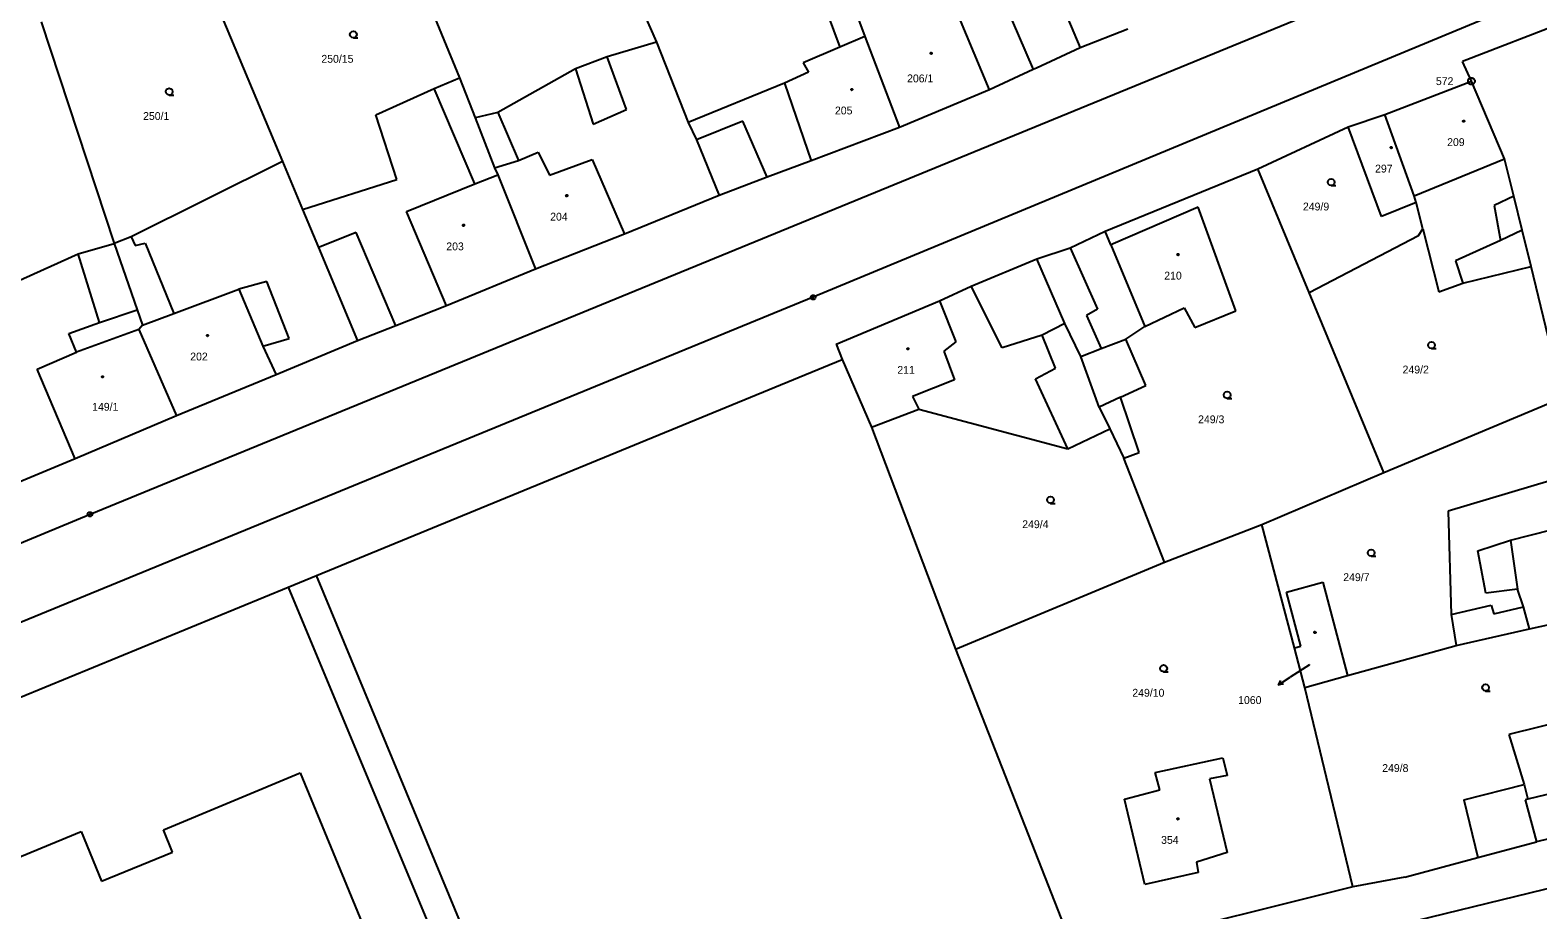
# Model space of a CAD drawing. Extents: x -757994 to -755874, y -1047691 to -1046119.
# Drawn here: x -757748.9 to -757585.5, y -1047356.3 to -1047260.9 of the extents above; entities that cross this region are included whole.
import ezdxf

# ---------------------------------------------------------------- set-up
doc = ezdxf.new("R2010")
doc.units = 0
doc.layers.add('katastrální mapa', color=7, linetype='Continuous')

msp = doc.modelspace()

# ---------------------------------------------------------------- linework, layer by layer
at = {"layer": 'katastrální mapa'}
for p, q in [((-757519.86, -1047230.03), (-757664.06, -1047289.86)), ((-757689.48, -1047243.04), (-757681.05, -1047262.2)), ((-757709.66, -1047248.45), (-757702.41, -1047266.08)), ((-757665.3, -1047251.66), (-757661.18, -1047262.75)), ((-757730.27, -1047254.44), (-757721.59, -1047275.16)), ((-757661.09, -1047254.46), (-757658.47, -1047261.6)), ((-757742.44, -1047313.39), (-757605.46, -1047257.18)), ((-757643.28, -1047258.05), (-757640.22, -1047265.18)), ((-757747.74, -1047260.02), (-757739.83, -1047284.04)), ((-757644.95, -1047267.37), (-757648.28, -1047259.41)), ((-757636.52, -1047259.57), (-757635.12, -1047262.81)), ((-757629.97, -1047260.81), (-757635.12, -1047262.81)), ((-757582.45, -1047259.96), (-757593.7, -1047264.3)), ((-757681.05, -1047262.2), (-757686.39, -1047263.78)), ((-757681.05, -1047262.2), (-757677.62, -1047270.92)), ((-757658.47, -1047261.6), (-757661.18, -1047262.75)), ((-757658.47, -1047261.6), (-757654.71, -1047271.46)), ((-757686.39, -1047263.78), (-757689.84, -1047265.09)), ((-757684.29, -1047269.51), (-757686.39, -1047263.78)), ((-757661.18, -1047262.75), (-757665.17, -1047264.44)), ((-757635.12, -1047262.81), (-757639.88, -1047265.02)), ((-757689.84, -1047265.09), (-757698.24, -1047269.82)), ((-757689.84, -1047265.09), (-757687.92, -1047271.11)), ((-757664.58, -1047265.45), (-757667.17, -1047266.64)), ((-757665.17, -1047264.44), (-757664.58, -1047265.45)), ((-757640.22, -1047265.18), (-757644.95, -1047267.37)), ((-757639.88, -1047265.02), (-757640.22, -1047265.18)), ((-757592.73, -1047266.43), (-757593.7, -1047264.3)), ((-757711.48, -1047270.1), (-757705.16, -1047267.24)), ((-757705.16, -1047267.24), (-757702.41, -1047266.08)), ((-757700.73, -1047277.58), (-757705.16, -1047267.24)), ((-757702.41, -1047266.08), (-757700.7, -1047270.4)), ((-757667.17, -1047266.64), (-757677.62, -1047270.92)), ((-757667.17, -1047266.64), (-757664.27, -1047275.06)), ((-757644.95, -1047267.37), (-757654.71, -1047271.46)), ((-757602.11, -1047270.06), (-757592.73, -1047266.43)), ((-757592.76, -1047266.43), (-757592.71, -1047266.43)), ((-757589.13, -1047274.84), (-757592.73, -1047266.43)), ((-757709.2, -1047277.08), (-757711.48, -1047270.1)), ((-757698.24, -1047269.82), (-757700.7, -1047270.4)), ((-757700.7, -1047270.4), (-757698.61, -1047275.84)), ((-757698.24, -1047269.82), (-757696.01, -1047275.03)), ((-757687.92, -1047271.11), (-757684.29, -1047269.51)), ((-757606.09, -1047271.39), (-757602.11, -1047270.06)), ((-757598.95, -1047278.87), (-757602.11, -1047270.06)), ((-757677.62, -1047270.92), (-757676.7, -1047272.8)), ((-757671.71, -1047270.77), (-757676.7, -1047272.8)), ((-757669.05, -1047276.86), (-757671.71, -1047270.77)), ((-757654.71, -1047271.46), (-757664.27, -1047275.06)), ((-757615.88, -1047275.95), (-757606.09, -1047271.39)), ((-757602.48, -1047281.09), (-757606.09, -1047271.39)), ((-757676.7, -1047272.8), (-757674.26, -1047278.82)), ((-757721.59, -1047275.16), (-757738, -1047283.31)), ((-757721.59, -1047275.16), (-757719.42, -1047280.34)), ((-757698.61, -1047275.84), (-757696.01, -1047275.03)), ((-757696.01, -1047275.03), (-757693.88, -1047274.13)), ((-757693.88, -1047274.13), (-757692.65, -1047276.64)), ((-757692.65, -1047276.64), (-757688.01, -1047274.93)), ((-757688.01, -1047274.93), (-757684.5, -1047283.03)), ((-757664.27, -1047275.06), (-757669.05, -1047276.86)), ((-757598.95, -1047278.87), (-757589.13, -1047274.84)), ((-757588.14, -1047278.89), (-757589.13, -1047274.84)), ((-757719.42, -1047280.34), (-757709.2, -1047277.08)), ((-757700.73, -1047277.58), (-757698.24, -1047276.58)), ((-757698.61, -1047275.84), (-757698.24, -1047276.58)), ((-757698.24, -1047276.58), (-757694.17, -1047286.8)), ((-757669.05, -1047276.86), (-757674.26, -1047278.82)), ((-757632.44, -1047282.69), (-757615.88, -1047275.95)), ((-757610.32, -1047289.34), (-757615.88, -1047275.95)), ((-757708.13, -1047280.55), (-757700.73, -1047277.58)), ((-757719.42, -1047280.34), (-757717.67, -1047284.45)), ((-757674.26, -1047278.82), (-757684.5, -1047283.03)), ((-757622.35, -1047280.08), (-757631.82, -1047284.18)), ((-757618.27, -1047291.32), (-757622.35, -1047280.08)), ((-757598.73, -1047279.58), (-757602.48, -1047281.09)), ((-757598.73, -1047279.58), (-757598.95, -1047278.87)), ((-757597.99, -1047282.45), (-757598.73, -1047279.58)), ((-757588.14, -1047278.89), (-757590.26, -1047279.92)), ((-757590.26, -1047279.92), (-757589.58, -1047283.71)), ((-757587.24, -1047282.59), (-757588.14, -1047278.89)), ((-757703.81, -1047290.8), (-757708.13, -1047280.55)), ((-757738, -1047283.31), (-757739.83, -1047284.04)), ((-757738, -1047283.31), (-757737.56, -1047284.24)), ((-757713.59, -1047282.84), (-757717.67, -1047284.45)), ((-757709.3, -1047292.97), (-757713.59, -1047282.84)), ((-757684.5, -1047283.03), (-757694.17, -1047286.8)), ((-757636.22, -1047284.52), (-757632.44, -1047282.69)), ((-757631.82, -1047284.18), (-757632.44, -1047282.69)), ((-757610.32, -1047289.34), (-757598.45, -1047283.18)), ((-757598.45, -1047283.18), (-757597.99, -1047282.45)), ((-757597.99, -1047282.45), (-757596.26, -1047289.27)), ((-757589.58, -1047283.71), (-757594.47, -1047285.9)), ((-757587.24, -1047282.59), (-757589.58, -1047283.71)), ((-757586.27, -1047286.54), (-757587.24, -1047282.59)), ((-757760.73, -1047292.8), (-757743.74, -1047285.14)), ((-757743.74, -1047285.14), (-757739.83, -1047284.04)), ((-757741.42, -1047292.6), (-757743.74, -1047285.14)), ((-757739.83, -1047284.04), (-757737.33, -1047291.24)), ((-757737.56, -1047284.24), (-757736.46, -1047284.01)), ((-757736.46, -1047284.01), (-757733.36, -1047291.63)), ((-757717.67, -1047284.45), (-757713.46, -1047294.57)), ((-757639.82, -1047285.69), (-757636.22, -1047284.52)), ((-757636.22, -1047284.52), (-757633.27, -1047291.16)), ((-757631.82, -1047284.18), (-757628.13, -1047293.02)), ((-757694.17, -1047286.8), (-757703.81, -1047290.8)), ((-757646.94, -1047288.64), (-757639.82, -1047285.69)), ((-757636.8, -1047292.7), (-757639.82, -1047285.69)), ((-757594.47, -1047285.9), (-757593.65, -1047288.34)), ((-757593.65, -1047288.34), (-757586.27, -1047286.54)), ((-757582.81, -1047300.72), (-757586.27, -1047286.54)), ((-757723.28, -1047288.14), (-757726.33, -1047288.99)), ((-757720.86, -1047294.33), (-757723.28, -1047288.14)), ((-757596.26, -1047289.27), (-757593.65, -1047288.34)), ((-757664.06, -1047289.86), (-757817.13, -1047352.67)), ((-757733.36, -1047291.63), (-757726.33, -1047288.99)), ((-757726.33, -1047288.99), (-757723.71, -1047295.16)), ((-757664.12, -1047289.86), (-757664, -1047289.86)), ((-757650.39, -1047290.26), (-757646.94, -1047288.64)), ((-757643.6, -1047295.35), (-757646.94, -1047288.64)), ((-757602.22, -1047308.87), (-757610.32, -1047289.34)), ((-757741.42, -1047292.6), (-757737.33, -1047291.24)), ((-757737.33, -1047291.24), (-757736.75, -1047292.9)), ((-757736.75, -1047292.9), (-757733.36, -1047291.63)), ((-757703.81, -1047290.8), (-757709.3, -1047292.97)), ((-757661.57, -1047294.94), (-757650.39, -1047290.26)), ((-757650.39, -1047290.26), (-757648.59, -1047294.69)), ((-757633.27, -1047291.16), (-757634.45, -1047291.82)), ((-757634.45, -1047291.82), (-757632.84, -1047295.42)), ((-757628.13, -1047293.02), (-757623.87, -1047290.99)), ((-757623.87, -1047290.99), (-757622.72, -1047293.13)), ((-757622.72, -1047293.13), (-757618.27, -1047291.32)), ((-757744.74, -1047293.8), (-757741.42, -1047292.6)), ((-757737.15, -1047293.34), (-757743.89, -1047295.83)), ((-757736.75, -1047292.9), (-757737.15, -1047293.34)), ((-757737.15, -1047293.34), (-757733.07, -1047302.7)), ((-757709.3, -1047292.97), (-757713.46, -1047294.57)), ((-757636.8, -1047292.7), (-757639.26, -1047293.97)), ((-757635.05, -1047296.3), (-757636.8, -1047292.7)), ((-757630.18, -1047294.4), (-757628.13, -1047293.02)), ((-757743.89, -1047295.83), (-757744.74, -1047293.8)), ((-757723.71, -1047295.16), (-757720.86, -1047294.33)), ((-757713.46, -1047294.57), (-757722.25, -1047298.27)), ((-757661.57, -1047294.94), (-757660.92, -1047296.62)), ((-757648.59, -1047294.69), (-757649.92, -1047295.69)), ((-757639.26, -1047293.97), (-757643.6, -1047295.35)), ((-757637.8, -1047297.56), (-757639.26, -1047293.97)), ((-757632.84, -1047295.42), (-757630.18, -1047294.4)), ((-757628.01, -1047299.41), (-757630.18, -1047294.4)), ((-757748.17, -1047297.64), (-757743.89, -1047295.83)), ((-757723.71, -1047295.16), (-757722.25, -1047298.27)), ((-757717.91, -1047320.03), (-757660.92, -1047296.62)), ((-757660.92, -1047296.62), (-757657.75, -1047303.96)), ((-757649.92, -1047295.69), (-757648.75, -1047298.8)), ((-757635.05, -1047296.3), (-757632.84, -1047295.42)), ((-757633.06, -1047301.77), (-757635.05, -1047296.3)), ((-757744.05, -1047307.39), (-757748.17, -1047297.64)), ((-757722.25, -1047298.27), (-757733.07, -1047302.7)), ((-757639.99, -1047298.72), (-757637.8, -1047297.56)), ((-757648.75, -1047298.8), (-757653.29, -1047300.61)), ((-757636.48, -1047306.3), (-757639.99, -1047298.72)), ((-757630.77, -1047300.7), (-757628.01, -1047299.41)), ((-757653.29, -1047300.61), (-757652.6, -1047302)), ((-757630.77, -1047300.7), (-757633.06, -1047301.77)), ((-757628.73, -1047306.7), (-757630.77, -1047300.7)), ((-757602.22, -1047308.87), (-757582.81, -1047300.72)), ((-757733.07, -1047302.7), (-757744.05, -1047307.39)), ((-757657.75, -1047303.96), (-757652.6, -1047302)), ((-757652.6, -1047302), (-757636.48, -1047306.3)), ((-757633.06, -1047301.77), (-757631.92, -1047304.13)), ((-757657.75, -1047303.96), (-757648.63, -1047328)), ((-757636.48, -1047306.3), (-757631.92, -1047304.13)), ((-757631.92, -1047304.13), (-757630.39, -1047307.31)), ((-757744.05, -1047307.39), (-757750.12, -1047309.91)), ((-757630.39, -1047307.31), (-757628.73, -1047306.7)), ((-757626, -1047318.58), (-757630.39, -1047307.31)), ((-757615.44, -1047314.49), (-757602.22, -1047308.87)), ((-757580.74, -1047308.73), (-757595.24, -1047313.05)), ((-757595.24, -1047313.05), (-757594.94, -1047324.24)), ((-757827.89, -1047348.67), (-757742.44, -1047313.39)), ((-757742.5, -1047313.39), (-757742.38, -1047313.39)), ((-757626, -1047318.58), (-757615.44, -1047314.49)), ((-757611.92, -1047327.88), (-757615.44, -1047314.49)), ((-757588.5, -1047316.2), (-757579.4, -1047313.88)), ((-757592.04, -1047317.35), (-757588.5, -1047316.2)), ((-757588.5, -1047316.2), (-757587.75, -1047321.49)), ((-757591.16, -1047321.92), (-757592.04, -1047317.35)), ((-757648.63, -1047328), (-757626, -1047318.58)), ((-757720.96, -1047321.3), (-757717.91, -1047320.03)), ((-757683.15, -1047403.63), (-757717.91, -1047320.03)), ((-757612.78, -1047321.82), (-757608.85, -1047320.75)), ((-757608.85, -1047320.75), (-757606.15, -1047330.87)), ((-757822.09, -1047362.81), (-757720.96, -1047321.3)), ((-757720.96, -1047321.3), (-757686.2, -1047404.78)), ((-757611.2, -1047327.69), (-757612.78, -1047321.82)), ((-757587.75, -1047321.49), (-757591.16, -1047321.92)), ((-757587.08, -1047323.41), (-757587.75, -1047321.49)), ((-757594.94, -1047324.24), (-757590.6, -1047323.25)), ((-757594.94, -1047324.24), (-757594.39, -1047327.62)), ((-757590.6, -1047323.25), (-757590.31, -1047324.16)), ((-757590.31, -1047324.16), (-757587.08, -1047323.41)), ((-757586.45, -1047325.8), (-757587.08, -1047323.41)), ((-757586.45, -1047325.8), (-757576.86, -1047323.69)), ((-757594.39, -1047327.62), (-757586.45, -1047325.8)), ((-757611.92, -1047327.88), (-757611.2, -1047327.69)), ((-757606.15, -1047330.87), (-757594.39, -1047327.62)), ((-757648.63, -1047328), (-757635.62, -1047361.25)), ((-757610.8, -1047332.16), (-757611.92, -1047327.88)), ((-757613.65, -1047331.88), (-757612.39, -1047331.06)), ((-757610.29, -1047329.69), (-757612.39, -1047331.06)), ((-757610.8, -1047332.16), (-757606.15, -1047330.87)), ((-757605.59, -1047353.78), (-757610.8, -1047332.16)), ((-757574.38, -1047333.69), (-757588.69, -1047337.25)), ((-757588.69, -1047337.25), (-757587.01, -1047342.69)), ((-757626.99, -1047341.38), (-757619.66, -1047339.78)), ((-757619.66, -1047339.78), (-757619.19, -1047341.7)), ((-757734.47, -1047347.59), (-757719.65, -1047341.41)), ((-757719.65, -1047341.41), (-757708.06, -1047369.61)), ((-757626.5, -1047343.24), (-757626.99, -1047341.38)), ((-757619.19, -1047341.7), (-757621.11, -1047342.06)), ((-757621.11, -1047342.06), (-757619.2, -1047350.05)), ((-757630.33, -1047344.26), (-757626.5, -1047343.24)), ((-757593.57, -1047344.35), (-757587.01, -1047342.69)), ((-757587.01, -1047342.69), (-757586.61, -1047344.26)), ((-757581.67, -1047343.06), (-757586.61, -1047344.26)), ((-757628.13, -1047353.52), (-757630.33, -1047344.26)), ((-757593.57, -1047344.35), (-757592.02, -1047350.6)), ((-757586.61, -1047344.26), (-757586.9, -1047344.33)), ((-757586.9, -1047344.33), (-757585.68, -1047348.91)), ((-757571.47, -1047345.43), (-757585.68, -1047348.91)), ((-757789.25, -1047366.62), (-757743.4, -1047347.76)), ((-757743.4, -1047347.76), (-757741.18, -1047353.14)), ((-757733.5, -1047350.01), (-757734.47, -1047347.59)), ((-757592.02, -1047350.6), (-757585.68, -1047348.91)), ((-757741.18, -1047353.14), (-757733.5, -1047350.01)), ((-757619.2, -1047350.05), (-757622.54, -1047351.09)), ((-757600.17, -1047357.79), (-757570.01, -1047350.4)), ((-757599.93, -1047352.71), (-757592.02, -1047350.6)), ((-757622.35, -1047352.23), (-757628.13, -1047353.52)), ((-757622.54, -1047351.09), (-757622.35, -1047352.23)), ((-757605.59, -1047353.78), (-757635.62, -1047361.25)), ((-757599.93, -1047352.71), (-757605.59, -1047353.78))]:
    msp.add_line(p, q, dxfattribs=at)
for points in [[(-757713.89, -1047261.74), (-757714.08, -1047261.69), (-757714.22, -1047261.55), (-757714.27, -1047261.37), (-757714.22, -1047261.19), (-757714.08, -1047261.05), (-757713.9, -1047261), (-757713.71, -1047261.05), (-757713.58, -1047261.19), (-757713.53, -1047261.38), (-757713.58, -1047261.57), (-757713.71, -1047261.7), (-757713.9, -1047261.75), (-757713.4, -1047261.75)], [(-757733.86, -1047267.94), (-757734.05, -1047267.89), (-757734.19, -1047267.75), (-757734.23, -1047267.57), (-757734.19, -1047267.39), (-757734.05, -1047267.25), (-757733.86, -1047267.2), (-757733.68, -1047267.25), (-757733.54, -1047267.39), (-757733.49, -1047267.58), (-757733.54, -1047267.76), (-757733.68, -1047267.9), (-757733.87, -1047267.95), (-757733.37, -1047267.95)], [(-757607.92, -1047277.75), (-757608.11, -1047277.7), (-757608.25, -1047277.57), (-757608.3, -1047277.38), (-757608.25, -1047277.2), (-757608.11, -1047277.06), (-757607.93, -1047277.01), (-757607.74, -1047277.06), (-757607.6, -1047277.2), (-757607.56, -1047277.39), (-757607.6, -1047277.58), (-757607.74, -1047277.71), (-757607.93, -1047277.76), (-757607.43, -1047277.76)], [(-757597.05, -1047295.42), (-757597.24, -1047295.37), (-757597.38, -1047295.24), (-757597.43, -1047295.05), (-757597.38, -1047294.87), (-757597.24, -1047294.73), (-757597.06, -1047294.68), (-757596.87, -1047294.73), (-757596.74, -1047294.87), (-757596.69, -1047295.06), (-757596.74, -1047295.25), (-757596.87, -1047295.38), (-757597.06, -1047295.43), (-757596.56, -1047295.43)], [(-757619.2, -1047300.82), (-757619.39, -1047300.77), (-757619.52, -1047300.64), (-757619.58, -1047300.45), (-757619.52, -1047300.26), (-757619.39, -1047300.13), (-757619.21, -1047300.08), (-757619.02, -1047300.13), (-757618.89, -1047300.26), (-757618.84, -1047300.46), (-757618.89, -1047300.65), (-757619.02, -1047300.78), (-757619.21, -1047300.83), (-757618.71, -1047300.83)], [(-757638.34, -1047312.19), (-757638.53, -1047312.14), (-757638.67, -1047312), (-757638.72, -1047311.82), (-757638.67, -1047311.64), (-757638.53, -1047311.5), (-757638.35, -1047311.45), (-757638.16, -1047311.5), (-757638.02, -1047311.64), (-757637.98, -1047311.83), (-757638.02, -1047312.01), (-757638.16, -1047312.15), (-757638.35, -1047312.2), (-757637.85, -1047312.2)], [(-757603.58, -1047317.93), (-757603.77, -1047317.88), (-757603.91, -1047317.75), (-757603.96, -1047317.56), (-757603.91, -1047317.38), (-757603.77, -1047317.24), (-757603.59, -1047317.19), (-757603.4, -1047317.24), (-757603.26, -1047317.38), (-757603.22, -1047317.57), (-757603.26, -1047317.76), (-757603.4, -1047317.89), (-757603.59, -1047317.94), (-757603.09, -1047317.94)], [(-757626.08, -1047330.46), (-757626.27, -1047330.41), (-757626.41, -1047330.27), (-757626.46, -1047330.09), (-757626.41, -1047329.91), (-757626.27, -1047329.77), (-757626.09, -1047329.72), (-757625.9, -1047329.77), (-757625.76, -1047329.91), (-757625.72, -1047330.1), (-757625.76, -1047330.28), (-757625.9, -1047330.42), (-757626.09, -1047330.47), (-757625.59, -1047330.47)], [(-757613.09, -1047331.81), (-757613.65, -1047331.88), (-757613.37, -1047331.39)], [(-757591.19, -1047332.54), (-757591.38, -1047332.49), (-757591.51, -1047332.36), (-757591.57, -1047332.17), (-757591.51, -1047331.99), (-757591.38, -1047331.85), (-757591.2, -1047331.8), (-757591.01, -1047331.85), (-757590.88, -1047331.99), (-757590.83, -1047332.18), (-757590.88, -1047332.37), (-757591.01, -1047332.5), (-757591.2, -1047332.55), (-757590.7, -1047332.55)]]:
    msp.add_lwpolyline(points, dxfattribs=at)
for points in [[(-757651.27, -1047263.34), (-757651.22, -1047263.35), (-757651.2, -1047263.39), (-757651.19, -1047263.42), (-757651.2, -1047263.47), (-757651.24, -1047263.5), (-757651.27, -1047263.51), (-757651.32, -1047263.49), (-757651.35, -1047263.46), (-757651.35, -1047263.42), (-757651.35, -1047263.38), (-757651.3, -1047263.34)], [(-757659.88, -1047267.25), (-757659.83, -1047267.26), (-757659.8, -1047267.31), (-757659.79, -1047267.34), (-757659.8, -1047267.39), (-757659.85, -1047267.42), (-757659.88, -1047267.43), (-757659.93, -1047267.41), (-757659.96, -1047267.38), (-757659.97, -1047267.34), (-757659.96, -1047267.29), (-757659.92, -1047267.26)], [(-757592.64, -1047266.07), (-757592.47, -1047266.17), (-757592.37, -1047266.34), (-757592.37, -1047266.53), (-757592.47, -1047266.7), (-757592.64, -1047266.8), (-757592.83, -1047266.8), (-757593, -1047266.7), (-757593.1, -1047266.53), (-757593.1, -1047266.34), (-757593, -1047266.17), (-757592.83, -1047266.07)], [(-757593.57, -1047270.69), (-757593.52, -1047270.7), (-757593.49, -1047270.74), (-757593.48, -1047270.77), (-757593.49, -1047270.82), (-757593.53, -1047270.85), (-757593.57, -1047270.86), (-757593.61, -1047270.84), (-757593.65, -1047270.81), (-757593.66, -1047270.77), (-757593.65, -1047270.73), (-757593.6, -1047270.69)], [(-757601.44, -1047273.55), (-757601.39, -1047273.57), (-757601.36, -1047273.61), (-757601.35, -1047273.64), (-757601.36, -1047273.69), (-757601.41, -1047273.72), (-757601.44, -1047273.73), (-757601.48, -1047273.71), (-757601.51, -1047273.68), (-757601.52, -1047273.64), (-757601.51, -1047273.6), (-757601.47, -1047273.56)], [(-757690.78, -1047278.76), (-757690.73, -1047278.77), (-757690.71, -1047278.82), (-757690.7, -1047278.85), (-757690.71, -1047278.9), (-757690.75, -1047278.93), (-757690.78, -1047278.94), (-757690.83, -1047278.92), (-757690.85, -1047278.89), (-757690.86, -1047278.85), (-757690.85, -1047278.8), (-757690.82, -1047278.77)], [(-757701.96, -1047281.98), (-757701.91, -1047281.99), (-757701.89, -1047282.04), (-757701.88, -1047282.07), (-757701.89, -1047282.12), (-757701.93, -1047282.15), (-757701.96, -1047282.16), (-757702, -1047282.14), (-757702.03, -1047282.11), (-757702.04, -1047282.07), (-757702.03, -1047282.02), (-757701.99, -1047281.99)], [(-757624.53, -1047285.16), (-757624.48, -1047285.17), (-757624.46, -1047285.21), (-757624.45, -1047285.24), (-757624.46, -1047285.28), (-757624.5, -1047285.32), (-757624.53, -1047285.33), (-757624.58, -1047285.31), (-757624.6, -1047285.28), (-757624.61, -1047285.24), (-757624.6, -1047285.2), (-757624.57, -1047285.16)], [(-757663.99, -1047289.62), (-757663.86, -1047289.71), (-757663.81, -1047289.86), (-757663.86, -1047290), (-757663.99, -1047290.09), (-757664.14, -1047290.09), (-757664.27, -1047290), (-757664.32, -1047289.86), (-757664.27, -1047289.71), (-757664.14, -1047289.62)], [(-757729.72, -1047293.93), (-757729.67, -1047293.94), (-757729.65, -1047293.98), (-757729.64, -1047294.01), (-757729.65, -1047294.05), (-757729.69, -1047294.09), (-757729.72, -1047294.1), (-757729.76, -1047294.08), (-757729.79, -1047294.05), (-757729.8, -1047294.01), (-757729.79, -1047293.97), (-757729.75, -1047293.93)], [(-757653.8, -1047295.38), (-757653.75, -1047295.39), (-757653.73, -1047295.43), (-757653.72, -1047295.46), (-757653.73, -1047295.5), (-757653.77, -1047295.54), (-757653.8, -1047295.54), (-757653.85, -1047295.53), (-757653.88, -1047295.5), (-757653.89, -1047295.46), (-757653.88, -1047295.42), (-757653.84, -1047295.38)], [(-757741.08, -1047298.4), (-757741.03, -1047298.41), (-757741, -1047298.45), (-757740.99, -1047298.48), (-757741, -1047298.52), (-757741.04, -1047298.56), (-757741.08, -1047298.57), (-757741.12, -1047298.55), (-757741.16, -1047298.52), (-757741.17, -1047298.48), (-757741.16, -1047298.44), (-757741.11, -1047298.4)], [(-757742.36, -1047313.15), (-757742.24, -1047313.24), (-757742.19, -1047313.39), (-757742.24, -1047313.53), (-757742.36, -1047313.62), (-757742.52, -1047313.62), (-757742.65, -1047313.53), (-757742.7, -1047313.39), (-757742.65, -1047313.24), (-757742.52, -1047313.15)], [(-757609.68, -1047326.11), (-757609.63, -1047326.12), (-757609.6, -1047326.16), (-757609.6, -1047326.19), (-757609.6, -1047326.23), (-757609.65, -1047326.27), (-757609.68, -1047326.27), (-757609.73, -1047326.26), (-757609.76, -1047326.23), (-757609.77, -1047326.19), (-757609.76, -1047326.15), (-757609.72, -1047326.11)], [(-757624.54, -1047346.33), (-757624.49, -1047346.34), (-757624.47, -1047346.38), (-757624.46, -1047346.41), (-757624.47, -1047346.46), (-757624.51, -1047346.49), (-757624.54, -1047346.5), (-757624.59, -1047346.48), (-757624.61, -1047346.45), (-757624.62, -1047346.41), (-757624.61, -1047346.37), (-757624.58, -1047346.33)]]:
    msp.add_lwpolyline(points, close=True, dxfattribs=at)

# ---------------------------------------------------------------- texts
for s, height, p in [('250/15', 0.85, (-757717.37, -1047264.44)), ('206/1', 0.85, (-757653.89, -1047266.56)), ('572', 0.85, (-757596.58, -1047266.86)), ('250/1', 0.85, (-757736.69, -1047270.64)), ('205', 0.85, (-757661.71, -1047270.04)), ('209', 0.85, (-757595.36, -1047273.47)), ('297', 0.85, (-757603.17, -1047276.34)), ('249/9', 0.85, (-757610.99, -1047280.45)), ('204', 0.85, (-757692.57, -1047281.55)), ('203', 0.85, (-757703.83, -1047284.77)), ('210', 0.85, (-757626.02, -1047287.94)), ('202', 0.85, (-757731.58, -1047296.71)), ('211', 0.85, (-757654.95, -1047298.16)), ('249/2', 0.85, (-757600.19, -1047298.12)), ('149/1', 0.85, (-757742.21, -1047302.16)), ('249/3', 0.85, (-757622.35, -1047303.52)), ('249/4', 0.85, (-757641.41, -1047314.89)), ('249/7', 0.85, (-757606.62, -1047320.63)), ('1060', 0.05, (-757610.28, -1047329.69)), ('249/10', 0.85, (-757629.48, -1047333.16)), ('1060', 0.85, (-757618.01, -1047333.95)), ('249/8', 0.85, (-757602.4, -1047341.32)), ('354', 0.85, (-757626.36, -1047349.11))]:
    msp.add_text(s, height=height, dxfattribs=at).set_placement(p)

doc.saveas('drawing.dxf')
